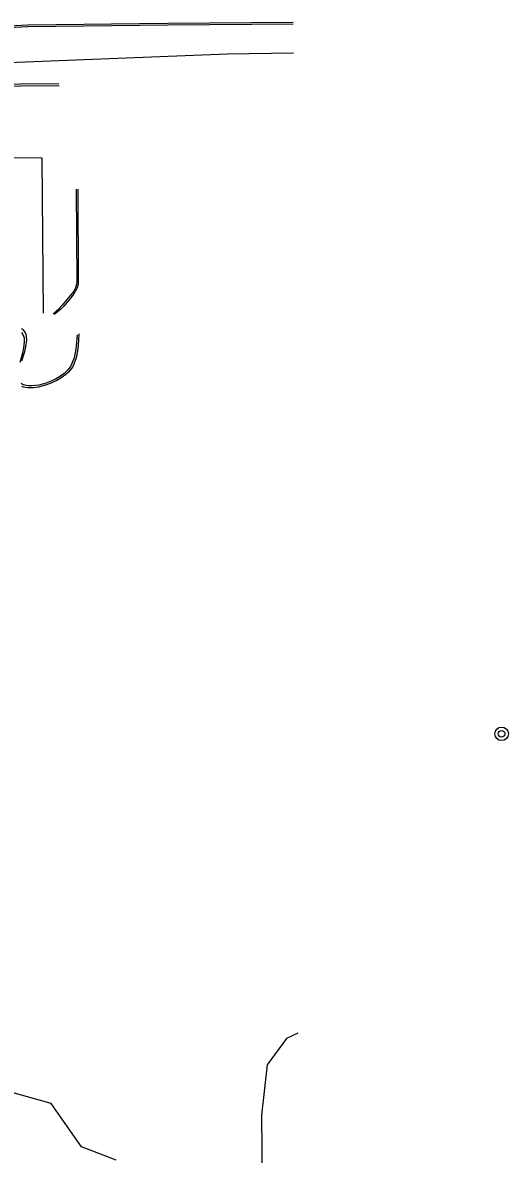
# Model space of a CAD drawing. Extents: x 2145380 to 2156929, y 139568 to 149130.
# Drawn here: x 2151345.8 to 2151524.1, y 140543.8 to 140959 of the extents above; entities that cross this region are included whole.
import ezdxf

# ---------------------------------------------------------------- set-up
doc = ezdxf.new("R2010")
doc.units = 0
for name, color, linetype in [('Default', 7, 'Continuous'), ('TOPO_Building', 7, 'Continuous'), ('TOPO_Curb Back', 7, 'Continuous'), ('TOPO_San Manhole', 7, 'Continuous'), ('TOPO_Tree', 7, 'Continuous')]:
    doc.layers.add(name, color=color, linetype=linetype)

# ---------------------------------------------------------------- blocks, each defined once
blk = doc.blocks.new('EXMHSS')
at = {"layer": 'Default'}
for radius in [6.3, 3.13]:
    blk.add_circle((0, 0), radius, dxfattribs=at)

msp = doc.modelspace()

# ---------------------------------------------------------------- linework, layer by layer
at = {"layer": 'TOPO_Building'}
msp.add_lwpolyline([(2151353.37, 140852.4), (2151352.9, 140909.27), (2151175.52, 140910.29)], dxfattribs=at)
at = {"layer": 'TOPO_Curb Back'}
for points in [[(2151445.05, 140959.04), (2151399.02, 140958.75), (2151347.72, 140958.08), (2151297.64, 140955.55), (2151248.29, 140952.92), (2151206.14, 140950.87), (2151170.3, 140950.73), (2151137.43, 140950.53), (2151119.85, 140950.17)], [(2151445.06, 140958.44), (2151399.03, 140958.15), (2151347.74, 140957.48), (2151297.67, 140954.95), (2151248.32, 140952.32), (2151206.16, 140950.27), (2151170.31, 140950.13), (2151137.43, 140949.93), (2151119.88, 140949.57)], [(2151219.67, 140933.45), (2151221.95, 140934.63), (2151224.38, 140935.44), (2151226.91, 140935.86), (2151229.48, 140935.88), (2151230.76, 140935.74), (2151316.64, 140936.33), (2151359.11, 140936.67)], [(2151220.05, 140932.91), (2151222.35, 140934.05), (2151224.81, 140934.82), (2151227.35, 140935.2), (2151229.92, 140935.18), (2151230.9, 140935.07), (2151316.75, 140935.65), (2151359.21, 140936.02)], [(2151365.37, 140897.99), (2151365.61, 140863.77), (2151365.56, 140863.08), (2151365.18, 140861.77), (2151364.51, 140860.54), (2151362.74, 140858.25), (2151360.34, 140855.38), (2151359.1, 140854.03), (2151357.03, 140852.15)], [(2151366.02, 140897.99), (2151366.15, 140863.82), (2151366.1, 140863.08), (2151365.74, 140861.68), (2151365.09, 140860.35), (2151364.56, 140859.51), (2151363.35, 140857.91), (2151360.93, 140855.06), (2151359.62, 140853.76), (2151357.39, 140851.99)], [(2151345.49, 140834.93), (2151346.52, 140838.43), (2151346.93, 140840.14), (2151347.26, 140842.54), (2151347.21, 140843.95), (2151347.07, 140844.59), (2151346.72, 140845.45), (2151346.23, 140846.1), (2151345.92, 140846.38), (2151345.37, 140846.74)], [(2151344.87, 140834.46), (2151345.82, 140837.88), (2151346.19, 140839.55), (2151346.47, 140841.88), (2151346.39, 140843.25), (2151346.25, 140843.88), (2151345.89, 140844.71), (2151345.41, 140845.34)], [(2151365.73, 140844.51), (2151365.46, 140840.38), (2151365.23, 140838.55), (2151364.71, 140836.09), (2151363.88, 140833.91), (2151363.33, 140832.92), (2151362.42, 140831.69), (2151361.89, 140831.11), (2151360.98, 140830.28), (2151359.36, 140829.12), (2151357.84, 140828.26), (2151355.57, 140827.25), (2151354.37, 140826.81), (2151351.66, 140826.08), (2151349.1, 140825.74), (2151347.93, 140825.76), (2151346.56, 140825.99), (2151345.98, 140826.2), (2151345.24, 140826.66)], [(2151366.39, 140844.85), (2151366.17, 140840.51), (2151365.96, 140838.59), (2151365.45, 140836), (2151364.62, 140833.71), (2151364.06, 140832.66), (2151363.13, 140831.36), (2151362.58, 140830.75), (2151361.64, 140829.88), (2151359.96, 140828.65), (2151358.32, 140827.71), (2151355.86, 140826.61), (2151354.57, 140826.14), (2151351.63, 140825.34), (2151349.74, 140825.06), (2151348.84, 140825), (2151347.58, 140825.02), (2151346.11, 140825.3), (2151345.48, 140825.55)]]:
    msp.add_lwpolyline(points, dxfattribs=at)
at = {"layer": 'TOPO_Tree'}
for points in [[(2151445.18, 140947.89), (2151420.82, 140947.46), (2151328.06, 140943.84), (2151236.48, 140943.46), (2151157.97, 140945.53), (2151126.34, 140942.83), (2151108.69, 140937.48), (2151091.58, 140924.88), (2151080.67, 140911.9), (2151069.39, 140864.17), (2151059.56, 140742.95), (2151055.53, 140643.54), (2151048.16, 140550.89), (2151040.01, 140436.32)], [(2151446.86, 140588.3), (2151442.68, 140586.24), (2151435.61, 140576.64), (2151433.46, 140558.16), (2151434.15, 140493.95)], [(2151380.12, 140541.62), (2151367.36, 140546.57), (2151356.19, 140562.39), (2151337.35, 140567.68)]]:
    msp.add_lwpolyline(points, dxfattribs=at)

# ---------------------------------------------------------------- block references
at = {"layer": 'TOPO_San Manhole', "xscale": 0.39370000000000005, "yscale": 0.3937000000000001}
msp.add_blockref('EXMHSS', (2151521.65, 140698.07), dxfattribs=at)

doc.saveas('drawing.dxf')
